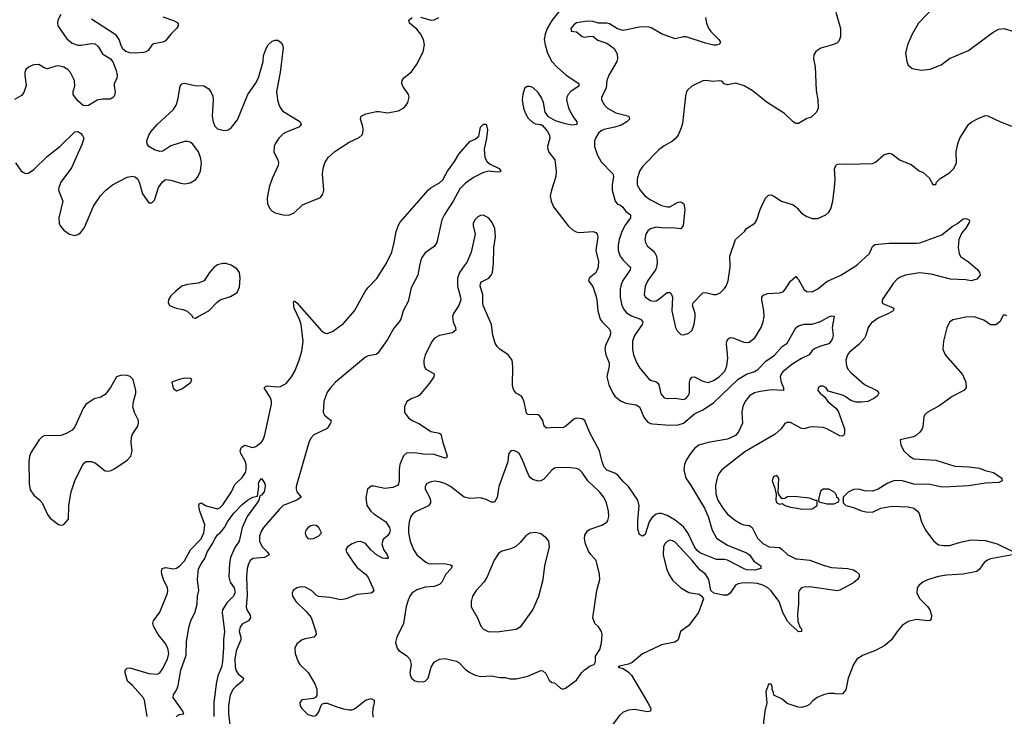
# Model space of a CAD drawing. Header units: inches. Extents: x 1550315 to 1685896, y 510706 to 640504.
# Tile 261 of 452: x 1604327 to 1611511, y 596712 to 601795. Entities that reach past the tile are written whole.
import ezdxf

# ---------------------------------------------------------------- set-up
doc = ezdxf.new("R2010")
doc.units = ezdxf.units.IN
doc.header["$MEASUREMENT"] = 0
for name, color, linetype in [('B6509', 7, 'Continuous'), ('B6519', 7, 'Continuous'), ('B6600', 7, 'Continuous'), ('B6610', 7, 'Continuous')]:
    doc.layers.add(name, color=color, linetype=linetype)

msp = doc.modelspace()

# ---------------------------------------------------------------- linework, layer by layer
at = {"layer": 'B6509', "color": 5}
for points, elevation in [([(1605255.8, 596710), (1605236.8, 596830), (1605227.7, 596850), (1605150, 596938.3), (1605114.5, 596970), (1605095.4, 597030), (1605096.9, 597050), (1605110, 597063.1), (1605130, 597065.2), (1605270, 597024.3), (1605330, 597020.2), (1605350, 597030.3), (1605367, 597053), (1605405.3, 597130), (1605414.2, 597170), (1605407, 597210), (1605387.1, 597247.1), (1605336.4, 597310), (1605303.5, 597370), (1605298.5, 597390), (1605303.1, 597410), (1605350, 597473), (1605405.6, 597610), (1605408.7, 597630), (1605405.8, 597650), (1605376.1, 597710), (1605363.7, 597750), (1605361.2, 597770), (1605367.1, 597790), (1605390, 597797.7), (1605450, 597789.3), (1605470, 597792.4), (1605495.8, 597810), (1605530, 597846), (1605574, 597926), (1605650, 598007.7), (1605671.3, 598050), (1605678.4, 598110), (1605640.2, 598210), (1605634, 598246), (1605637, 598263), (1605650, 598270.2), (1605687.3, 598247.3), (1605770, 598227.2), (1605790, 598235.5), (1605810, 598255.3), (1605871.2, 598350), (1605897, 598403), (1605950, 598454.5), (1605973.6, 598490), (1605979.5, 598510), (1605979.8, 598550), (1605972.8, 598572.8), (1605939.3, 598630), (1605935.6, 598650), (1605943.1, 598670), (1605950, 598679.5), (1605970, 598691.6), (1606016.3, 598676.3), (1606030, 598674.5), (1606050, 598680.1), (1606089.8, 598710), (1606102.4, 598730), (1606114.9, 598765.1), (1606164.9, 598990), (1606164.1, 599010), (1606155.5, 599035.5), (1606111.3, 599110), (1606120.5, 599119.5), (1606135.5, 599124.5), (1606203.9, 599116.1), (1606230, 599117.6), (1606270, 599141.5), (1606310, 599188.3), (1606334.2, 599230), (1606366.1, 599310), (1606384.8, 599375.2), (1606394.2, 599445.8), (1606379.9, 599570), (1606368.2, 599608.2), (1606329.3, 599690), (1606325.7, 599734.3), (1606330, 599743), (1606350, 599728.5), (1606530, 599524.2), (1606550, 599511), (1606570, 599506.3), (1606610, 599519), (1606690, 599578), (1606770, 599671.5), (1606847.9, 599812.1), (1606870, 599841.5), (1606932.7, 599907.3), (1606991.7, 600000)], 580), ([(1605759.8, 600000), (1605746, 599990), (1605710.6, 599950), (1605671.8, 599888.2), (1605630, 599871.5), (1605550, 599862.6), (1605510.7, 599850), (1605465.4, 599814.6), (1605430, 599779.5), (1605413.7, 599750), (1605410.4, 599730.4), (1605420.4, 599710), (1605467.3, 599690), (1605519.6, 599679.6), (1605548.1, 599668.1), (1605580, 599640), (1605590, 599622), (1605610, 599617.1), (1605630, 599628), (1605707, 599670), (1605766.6, 599733.4), (1605789.4, 599750), (1605864.2, 599775.8), (1605914.7, 599805.3), (1605930, 599842), (1605936, 599910), (1605929.7, 599950), (1605910, 599976.9), (1605876.5, 600000)], 620), ([(1607244.5, 600000), (1607231.3, 599930), (1607182.7, 599837.3), (1607161.8, 599738.2), (1607124.7, 599670), (1607106.7, 599610), (1607095.5, 599590), (1607057, 599543), (1607010, 599460.7), (1606939.1, 599360.9), (1606928.3, 599351.7), (1606870, 599343.2), (1606850, 599331.4), (1606631.4, 599150), (1606593.6, 599110), (1606570, 599077.2), (1606546.2, 599010), (1606540.6, 598930), (1606550, 598908.9), (1606600.4, 598870), (1606594.9, 598850), (1606569, 598811), (1606473.6, 598766.4), (1606450, 598740.5), (1606436, 598710), (1606344.8, 598390), (1606342.8, 598370), (1606347.8, 598350), (1606379.5, 598310), (1606348, 598290), (1606250, 598249.9), (1606219.4, 598220.6), (1606105.6, 598090), (1606090, 598066), (1606075.6, 598030), (1606076.8, 597990), (1606096.9, 597950), (1606135.3, 597910), (1606148.1, 597890), (1606112.2, 597870), (1606030, 597863.9), (1606009.6, 597850.4), (1605996.3, 597823.7), (1605987.3, 597790), (1605980.9, 597730), (1605986.7, 597593.3), (1605979.5, 597510), (1605983.3, 597490), (1606007.9, 597450), (1606011.8, 597430), (1605995.2, 597410), (1605952.1, 597387.9), (1605934.6, 597365.4), (1605928.9, 597330), (1605940.8, 597290), (1605941.1, 597270), (1605905.5, 597190), (1605895.7, 597130), (1605898.7, 597070), (1605905, 597045), (1605921.7, 597021.7), (1605959.2, 596990), (1605951.8, 596970), (1605906.6, 596933.4), (1605885.5, 596910), (1605863.5, 596870), (1605851.1, 596788.9), (1605850.6, 596730.6), (1605859.8, 596650)], 580), ([(1607570.9, 600000), (1607535.6, 599950), (1607520.2, 599910), (1607521.2, 599850), (1607542.8, 599770), (1607544.4, 599750), (1607531.7, 599710), (1607492, 599650), (1607484.6, 599630), (1607490.2, 599590), (1607506.5, 599550), (1607508, 599530), (1607485.5, 599510), (1607388.7, 599490), (1607354, 599470), (1607337.2, 599450), (1607285.8, 599350), (1607275.2, 599310), (1607275.2, 599290), (1607278, 599270), (1607288.1, 599248.1), (1607351, 599211), (1607347.5, 599190), (1607316.8, 599143.2), (1607243.6, 599056.4), (1607230, 599045.3), (1607187.7, 599030), (1607152.4, 599010), (1607133.4, 598970), (1607135.6, 598930), (1607163.1, 598890), (1607190, 598871.3), (1607245, 598845), (1607326.3, 598790), (1607390, 598777.1), (1607400.2, 598770), (1607414.4, 598710), (1607446.9, 598613.1), (1607442, 598598), (1607430, 598595.1), (1607350, 598621.6), (1607270, 598624.8), (1607210, 598635.6), (1607149, 598631), (1607126.4, 598613.6), (1607100.8, 598550), (1607095.8, 598510), (1607096.2, 598430), (1607091.8, 598408.2), (1607082.8, 598397.2), (1607050, 598381.7), (1606990, 598374.3), (1606910, 598392), (1606890, 598392), (1606864, 598370), (1606853, 598307), (1606858.7, 598250), (1606888.8, 598210), (1606910.3, 598190), (1606997.3, 598130), (1607025.6, 598090), (1607030.1, 598070), (1607024.9, 598050), (1607010, 598029.7), (1606977.8, 598002.2), (1606969.3, 597970.7), (1606981.8, 597930), (1607007.7, 597890), (1607015.3, 597870), (1607010, 597864.2), (1606997, 597863), (1606972.8, 597867.2), (1606930, 597889.9), (1606887.7, 597927.7), (1606850, 597973.5), (1606812.5, 597987.5), (1606790, 597985.3), (1606753, 597970), (1606718.8, 597950), (1606706.8, 597930), (1606710.4, 597910), (1606763.9, 597830), (1606790, 597799.1), (1606848.8, 597750), (1606866.3, 597730), (1606904.4, 597650), (1606910.4, 597630), (1606902, 597618), (1606890, 597609.7), (1606790, 597601.5), (1606710, 597568.4), (1606670, 597562.6), (1606590, 597578.7), (1606507.3, 597587.3), (1606490, 597597.2), (1606455.1, 597630), (1606410, 597654.5), (1606384, 597656), (1606350, 597649.5), (1606322.8, 597630), (1606314, 597610), (1606318, 597590), (1606341.6, 597550), (1606417.8, 597477.8), (1606453.9, 597433.9), (1606488.4, 597330), (1606489.2, 597310), (1606473.7, 597290), (1606410, 597278.5), (1606388.7, 597270), (1606350, 597240.5), (1606334, 597210), (1606337.6, 597170), (1606358.2, 597110), (1606371.4, 597090), (1606432.2, 597032.2), (1606479.8, 596950), (1606495.2, 596910), (1606494.7, 596865.3), (1606487.3, 596852.7), (1606470, 596842.9), (1606390, 596833.3), (1606382.8, 596830), (1606370.7, 596810), (1606374, 596790), (1606384.9, 596770), (1606430, 596726), (1606470, 596713.4), (1606490, 596719.1), (1606510, 596746), (1606526.6, 596793.4), (1606536.5, 596803.5), (1606550, 596807.3), (1606570, 596808), (1606640.4, 596780.4), (1606690, 596767.1), (1606730, 596759.7), (1606750, 596760.7), (1606770, 596767.5), (1606790, 596781.1), (1606850, 596830.2), (1606890, 596842.4), (1606912.7, 596830), (1606913.4, 596810), (1606902.3, 596770), (1606900.2, 596730), (1606905.3, 596705.3)], 620), ([(1610000, 599303.6), (1609960.9, 599279.1), (1609895.2, 599224.8), (1609882.3, 599210), (1609876.2, 599190), (1609883.5, 599150), (1609899.6, 599110), (1609898.8, 599090), (1609815, 599095), (1609730, 599082.6), (1609688.3, 599071.7), (1609650.7, 599049.3), (1609623.9, 599016.1), (1609603.9, 598976.1), (1609596.1, 598930), (1609600.2, 598850), (1609572, 598788), (1609550, 598759.9), (1609490, 598735.3), (1609350.1, 598709.9), (1609282, 598690), (1609250, 598665.1), (1609220.7, 598630), (1609190, 598580.5), (1609178.5, 598550), (1609172.9, 598510), (1609186.5, 598450), (1609222, 598402), (1609324.2, 598230), (1609349.2, 598170.8), (1609378.9, 598070), (1609410, 598012), (1609490, 597961.2), (1609630, 597905.2), (1609651, 597890), (1609683.4, 597843.4), (1609734.9, 597810), (1609735.5, 597790), (1609690, 597779.3), (1609630, 597782.2), (1609607.6, 597790), (1609491.4, 597851.4), (1609470, 597856.7), (1609410, 597856.3), (1609290, 597904.5), (1609270, 597921.5), (1609249.6, 597949.6), (1609201.4, 598050), (1609170, 598093.6), (1609110, 598142.5), (1609050, 598176.4), (1609010, 598191.6), (1608990, 598192.4), (1608970, 598186.1), (1608938.8, 598161.2), (1608919.5, 598130), (1608890, 598038), (1608870, 598026), (1608850, 598039.3), (1608837.4, 598077.4), (1608837.4, 598137.4), (1608847.3, 598247.3), (1608836.1, 598290), (1608770, 598389.7), (1608730, 598426.6), (1608690, 598472.5), (1608670, 598485.7), (1608610, 598507.9), (1608590.8, 598530), (1608575.9, 598570), (1608556.5, 598650), (1608484.3, 598784.3), (1608450, 598870.9), (1608430, 598883.1), (1608390, 598887.4), (1608370, 598880.4), (1608312, 598828), (1608290, 598817.3), (1608230, 598818.9), (1608170, 598814.5), (1608152.3, 598830), (1608144.5, 598870), (1608123, 598903), (1608110, 598911.3), (1608035.4, 598915.4), (1608024, 598924), (1608006.8, 599006.8), (1607994.9, 599034.9), (1607987.2, 599047.2), (1607949.8, 599069.8), (1607931, 599091), (1607923.3, 599123.3), (1607925.5, 599265.5), (1607919.2, 599310), (1607891.1, 599350), (1607830, 599392.1), (1607810.5, 599410.5), (1607795.3, 599435.3), (1607778.7, 599490), (1607768.2, 599570), (1607708.4, 599710), (1607704.8, 599730), (1607706.2, 599790), (1607687.6, 599850), (1607688.6, 599870), (1607697, 599883), (1607750, 599909.3), (1607767.4, 599930), (1607775.3, 599950), (1607781.7, 600000)], 620), ([(1608548, 600000), (1608547.3, 599990), (1608530, 599947.6), (1608482.8, 599910), (1608476, 599890), (1608508.8, 599848.8), (1608530, 599782.8), (1608538, 599750), (1608545.8, 599670), (1608563.1, 599610), (1608575.8, 599590), (1608630, 599536.3), (1608638, 599518), (1608634.6, 599490), (1608601.7, 599418.3), (1608597.2, 599390), (1608603.6, 599350), (1608626.7, 599290), (1608628, 599270), (1608610.2, 599190), (1608625.8, 599130), (1608653.6, 599070), (1608670, 599048), (1608710, 599014.2), (1608750, 598996.9), (1608825.9, 598985.9), (1608848.5, 598970), (1608883.6, 598890), (1608910, 598859.5), (1608930, 598848.7), (1608946.1, 598846.1), (1609070, 598835.9), (1609130, 598839.8), (1609170, 598850.1), (1609250, 598918.3), (1609310.9, 598949.1), (1609390, 598999.3), (1609570, 599171.8), (1609630, 599208.3), (1609690, 599228.3), (1609715.2, 599244.8), (1609770, 599303.5), (1609833.7, 599346.3), (1609890, 599410.4), (1609926.2, 599433.8), (1609990, 599547.3), (1610000, 599554.7)], 620), ([(1608771.6, 600000), (1608782.3, 599990), (1608780.2, 599970), (1608728.2, 599891.8), (1608716.5, 599863.5), (1608707.7, 599830), (1608707, 599770), (1608720.6, 599710), (1608737.2, 599677.2), (1608754.9, 599654.9), (1608790, 599633.9), (1608855.5, 599610), (1608874, 599590), (1608869.2, 599570), (1608812.8, 599490), (1608798.4, 599450), (1608797.5, 599390), (1608806.2, 599350), (1608830, 599288.5), (1608851.5, 599251.5), (1608915.8, 599175.8), (1608930, 599164.4), (1608970, 599153.4), (1608983.4, 599143.4), (1608990.8, 599130.8), (1609005.2, 599065.2), (1609030, 599036.9), (1609050, 599030.2), (1609110, 599034.3), (1609170, 599024), (1609186, 599030), (1609204, 599050), (1609212.9, 599070), (1609214.2, 599150), (1609217.7, 599170), (1609230, 599186.7), (1609250, 599188.9), (1609310, 599157.5), (1609350, 599148.6), (1609390, 599163.2), (1609430, 599188.3), (1609470.9, 599230), (1609486.6, 599270), (1609494.6, 599325.4), (1609483.1, 599430), (1609485.7, 599450), (1609494.9, 599465.1), (1609510, 599474.9), (1609530, 599474.6), (1609610, 599441.7), (1609630, 599438.9), (1609650, 599443.1), (1609690, 599472.4), (1609736.4, 599550), (1609752.1, 599590), (1609757.7, 599630), (1609757.3, 599670), (1609741, 599750), (1609742.6, 599770), (1609754.6, 599785.4), (1609784.1, 599795.9), (1609870, 599802.3), (1609897.2, 599810), (1609915.1, 599830), (1609950, 599886.8), (1609990, 599921), (1610000, 599909.9)], 640), ([(1608974.7, 600000), (1608973.6, 599990), (1608965.5, 599970), (1608910, 599891.3), (1608890.2, 599850), (1608883.6, 599790), (1608891.5, 599771.5), (1608901.8, 599761.8), (1608930, 599745.2), (1608950, 599740.9), (1608970, 599744), (1608990, 599755.6), (1609050, 599804.4), (1609070, 599803.8), (1609082.4, 599790), (1609090.3, 599770), (1609085.8, 599670), (1609111, 599550), (1609124.5, 599524.5), (1609150, 599498.8), (1609170, 599494.8), (1609210, 599506.8), (1609233.2, 599530), (1609246.8, 599573.2), (1609255.6, 599624.4), (1609254, 599650), (1609235.8, 599710), (1609239.7, 599730), (1609310, 599803), (1609330, 599804.4), (1609390, 599788.8), (1609410, 599790.4), (1609437, 599803), (1609470, 599833), (1609481.3, 599850), (1609494.8, 599890), (1609509.8, 599990), (1609509.6, 600000)], 660), ([(1610000, 598828.7), (1609950, 598856.3), (1609923.9, 598856.1), (1609910, 598849.3), (1609882.4, 598810), (1609839.5, 598770), (1609617.5, 598642.5), (1609450.3, 598510), (1609431.9, 598488.1), (1609418.9, 598461.1), (1609403.8, 598396.2), (1609404.8, 598335.2), (1609421.7, 598290), (1609456, 598230), (1609490, 598188.3), (1609550, 598140.2), (1609590, 598117.8), (1609610, 598110.2), (1609650, 598104.4), (1609670, 598090.3), (1609710, 598012.2), (1609750, 597972.7), (1609794.8, 597950), (1609870, 597944.2), (1609890, 597930.3), (1609930.3, 597890), (1609990, 597861.8), (1610000, 597860.9)], 640), ([(1605468.6, 596711.4), (1605490, 596724.9), (1605524, 596730), (1605516.9, 596750), (1605446.6, 596850), (1605447.8, 596870), (1605472.2, 596907.8), (1605484, 596936), (1605501.6, 597050), (1605541.4, 597158.6), (1605544, 597256), (1605560.8, 597359.2), (1605576.2, 597410), (1605606.2, 597473.8), (1605621.1, 597530), (1605624, 597590), (1605634.2, 597630), (1605623.5, 597710), (1605630.9, 597789.1), (1605650, 597826), (1605676.8, 597863.2), (1605695.4, 597910), (1605738.6, 597981.4), (1605750, 598008.2), (1605770, 598037.1), (1605788.3, 598051.7), (1605820.7, 598090), (1605843.6, 598130), (1605890, 598194), (1605950, 598257.3), (1605990, 598290.4), (1606028.2, 598311.8), (1606062, 598318), (1606071.7, 598388.3), (1606070, 598412), (1606073.8, 598426.2), (1606090, 598446.8), (1606116.4, 598410), (1606118.7, 598390), (1606110, 598349.3), (1606090, 598326.6), (1606078.8, 598321.2), (1606070.4, 598290), (1606058.7, 598270), (1605986, 598170), (1605950.3, 598089.7), (1605927.7, 597990), (1605896.9, 597943.1), (1605863.7, 597870), (1605857, 597830), (1605851.8, 597730), (1605862, 597690), (1605891.6, 597650), (1605897, 597630), (1605895.5, 597610), (1605887.6, 597590), (1605838.8, 597541.2), (1605806, 597490), (1605803.6, 597470), (1605822.3, 597330), (1605814, 597270), (1605814.6, 597214.6), (1605806.6, 597110), (1605799, 597070), (1605773.3, 597006.7), (1605760.2, 596950), (1605744.1, 596810), (1605743, 596710)], 560), ([(1610000, 598313), (1609970, 598316), (1609930, 598314), (1609910, 598302), (1609890, 598298), (1609866, 598330), (1609862, 598342), (1609865.2, 598450), (1609850, 598469), (1609830, 598461.2), (1609820.7, 598450), (1609817.3, 598430), (1609836.9, 598376.9), (1609846, 598330), (1609844, 598290), (1609852, 598270), (1609870, 598261), (1609890, 598264.7), (1609912, 598250), (1609950, 598237.3), (1610000, 598229.8)], 660), ([(1610000, 597337.7), (1609950, 597381.2), (1609930, 597406.6), (1609894, 597470), (1609867.7, 597550), (1609807.1, 597630), (1609784.2, 597650), (1609750, 597669.1), (1609710, 597680.5), (1609653.9, 597686.1), (1609595.1, 597684.9), (1609570, 597679.8), (1609550.2, 597669.8), (1609511.5, 597610), (1609490, 597596.8), (1609456.2, 597596.2), (1609391.8, 597611.8), (1609369.4, 597629.4), (1609354.3, 597710), (1609330, 597749.6), (1609290, 597781.3), (1609233.8, 597850), (1609110, 597982), (1609090, 597993.5), (1609070, 597996.4), (1609050, 597987.8), (1609033.7, 597970), (1609024.7, 597950), (1609021.3, 597890), (1609047.2, 597790), (1609063.6, 597750), (1609090, 597704.9), (1609150, 597650.3), (1609210, 597615.5), (1609283.5, 597603.5), (1609304.7, 597590), (1609316, 597570), (1609279.3, 597470), (1609210, 597376), (1609148.4, 597331.6), (1609130.8, 597270), (1609119.8, 597260.2), (1609107.3, 597252.7), (1609010, 597233.6), (1608990, 597225.1), (1608871.7, 597168.3), (1608796.2, 597103.8), (1608770, 597092), (1608702, 597078), (1608694, 597070), (1608730, 597061), (1608770, 597034), (1608791.8, 597011.8), (1608910.4, 596810), (1608930.6, 596770), (1608930.5, 596749.5), (1608910, 596744.5), (1608810, 596761.6), (1608770, 596757), (1608730, 596743.7), (1608702, 596718), (1608650, 596647.3)], 640), ([(1610000, 596782.4), (1609925.6, 596805.6), (1609890, 596838), (1609830, 596866), (1609827.3, 596887.3), (1609818, 596910), (1609818, 596930), (1609810, 596946), (1609790, 596946), (1609772, 596890), (1609778, 596810), (1609762.8, 596750), (1609754.8, 596670), (1609756.9, 596643.1), (1609752.7, 596632.7), (1609758, 596618), (1609790, 596602), (1609810, 596578), (1609826.8, 596566.8), (1609851.3, 596530), (1609870, 596511.3), (1609950, 596476), (1609990, 596478.8), (1610000, 596483.8)], 660)]:
    msp.add_lwpolyline(points, dxfattribs=dict(at, elevation=elevation))
for points, elevation in [([(1605070, 599201.8), (1605033, 599190), (1604989, 599111), (1604950, 599060.9), (1604919.9, 599040.1), (1604870, 599029.4), (1604810, 598986.6), (1604790, 598958), (1604730, 598825.1), (1604710, 598799.6), (1604670, 598777.4), (1604630, 598762), (1604590, 598758), (1604510, 598760.7), (1604490, 598751.8), (1604468, 598730), (1604410, 598639.3), (1604399, 598610), (1604393.8, 598570), (1604395.2, 598410), (1604404.3, 598364.3), (1604430, 598325.5), (1604471.7, 598291.7), (1604490.3, 598270.3), (1604530, 598184.7), (1604550, 598158), (1604610, 598111.3), (1604630, 598106), (1604650, 598111), (1604682, 598150), (1604685.1, 598250), (1604703.5, 598350), (1604729.7, 598430.3), (1604790, 598555.5), (1604810, 598570.3), (1604851.5, 598571.5), (1604878.9, 598558.9), (1604950, 598503), (1604970, 598500.5), (1604993.8, 598506.2), (1605020.1, 598519.9), (1605110, 598581.6), (1605138.4, 598610), (1605147.8, 598650), (1605141.3, 598710), (1605142.4, 598750), (1605149.7, 598770.3), (1605187.8, 598830), (1605194, 598850), (1605192.6, 598870), (1605164.7, 598930), (1605152.8, 598970), (1605156.3, 599010), (1605173.6, 599070), (1605173.6, 599090), (1605155.8, 599170), (1605131.8, 599191.8), (1605110, 599198.5)], 620), ([(1605530, 599178.4), (1605491.3, 599170), (1605438, 599150), (1605447.1, 599107.1), (1605470, 599086), (1605510, 599101), (1605562, 599138), (1605575.3, 599150), (1605582, 599170), (1605570, 599176)], 620), ([(1607930, 598652.7), (1607910, 598648.7), (1607894.4, 598625.6), (1607888.2, 598570), (1607822, 598390), (1607811.2, 598308.8), (1607790, 598274.5), (1607770, 598275.1), (1607730, 598294.8), (1607690, 598305.7), (1607610, 598302.3), (1607570, 598311.1), (1607469, 598389), (1607429.4, 598410), (1607390, 598423.1), (1607350, 598427.1), (1607330, 598424), (1607298, 598410), (1607285.3, 598390), (1607285.7, 598370), (1607318, 598310), (1607324.9, 598290), (1607324.9, 598270), (1607310, 598247.4), (1607215.6, 598204.4), (1607193.5, 598186.5), (1607181.5, 598170), (1607167.8, 598132.2), (1607162.7, 598090), (1607163.5, 598050), (1607174.7, 597990), (1607199.6, 597930), (1607224.6, 597890), (1607290, 597836.9), (1607310, 597827), (1607330, 597824.2), (1607427.2, 597827.2), (1607470, 597818.4), (1607482, 597810), (1607475.3, 597790), (1607436, 597750), (1607407.7, 597690), (1607390, 597673.3), (1607350, 597658.4), (1607286.2, 597653.8), (1607224.2, 597635.8), (1607188.4, 597610), (1607172.3, 597587.7), (1607160, 597560), (1607146.8, 597513.2), (1607127.9, 597390), (1607077.6, 597290), (1607067.7, 597250), (1607080.7, 597210), (1607093.7, 597193.7), (1607150, 597156.4), (1607172.2, 597130), (1607184.2, 597090), (1607173.7, 597030), (1607175.1, 597015.1), (1607186.4, 596990), (1607210, 596972.4), (1607230, 596965.3), (1607270, 596963.7), (1607285.2, 596970), (1607308.2, 596991.8), (1607328.3, 597071.7), (1607350, 597107.7), (1607390, 597128.5), (1607430, 597134.6), (1607514.2, 597114.2), (1607530, 597104.4), (1607576.7, 597056.7), (1607610, 597032.7), (1607650, 597012.2), (1607690, 597003.1), (1607770, 597006.7), (1607830, 596995.5), (1607870, 596995.5), (1607906.4, 596986.4), (1607950, 596986.4), (1608034, 597006), (1608130, 597047.3), (1608144.5, 597044.5), (1608164.7, 597024.7), (1608190, 596977.3), (1608210, 596958.8), (1608230, 596956), (1608270, 596921), (1608290, 596910.8), (1608310, 596917.3), (1608390, 596977.3), (1608426.6, 597030), (1608446, 597050), (1608490, 597080.7), (1608518, 597090), (1608528, 597110), (1608528, 597150), (1608560.2, 597199.8), (1608572.9, 597247.1), (1608576, 597310), (1608572.7, 597330), (1608550, 597364), (1608524, 597390), (1608509.2, 597430), (1608538.4, 597630), (1608558.7, 597710), (1608557.6, 597750), (1608532.3, 597850), (1608493.1, 597893.1), (1608477.4, 597917.4), (1608455.1, 597970), (1608447.6, 598010), (1608450, 598034), (1608470, 598066), (1608490, 598077), (1608574.3, 598105.7), (1608610, 598128.2), (1608618.5, 598141.5), (1608624.7, 598170), (1608622, 598210), (1608607.4, 598270), (1608588.5, 598310), (1608556.4, 598350), (1608472.1, 598430), (1608430, 598491.8), (1608410, 598511.8), (1608390, 598520.5), (1608346.2, 598526.2), (1608250, 598526.6), (1608230, 598522.7), (1608210, 598507.3), (1608150, 598443), (1608130, 598429.7), (1608108.5, 598428.5), (1608070, 598438.9), (1608052.6, 598452.6), (1608040.4, 598470), (1607990, 598593.2), (1607970, 598629.2), (1607950, 598645.2)], 640), ([(1606470, 598107.3), (1606450, 598101.3), (1606430.6, 598090), (1606414.9, 598070), (1606408.7, 598050), (1606413.4, 598030), (1606430, 598010.7), (1606450, 598006), (1606470, 598010.6), (1606508.7, 598030), (1606528.7, 598050), (1606509.2, 598090), (1606490, 598103.7)], 620), ([(1608090, 598054), (1608050, 598049.5), (1608019.1, 598030), (1607978.9, 597981.1), (1607947.8, 597952.2), (1607910, 597933.3), (1607843.7, 597916.3), (1607819.5, 597900.5), (1607788.9, 597851.1), (1607734.5, 597725.5), (1607712.2, 597690), (1607657.1, 597630), (1607630.4, 597590), (1607620.4, 597550), (1607620.5, 597510), (1607667.7, 597430), (1607691, 597370), (1607710, 597347.7), (1607744.7, 597330), (1607810, 597328), (1607950, 597348.5), (1607986.6, 597370), (1608069.6, 597490), (1608114.7, 597590), (1608145.6, 597710), (1608158.9, 597810), (1608193.3, 597950), (1608186.6, 597990), (1608171.2, 598011.2), (1608130, 598043.7)], 660)]:
    msp.add_lwpolyline(points, close=True, dxfattribs=dict(at, elevation=elevation))
at = {"layer": 'B6519', "color": 5}
for points, elevation in [([(1611282.7, 600000), (1611317.3, 599970), (1611330.8, 599950), (1611334.8, 599930), (1611310, 599901.2), (1611270, 599889.6), (1611230, 599897.6), (1611117.7, 599902.3), (1610977.9, 599937.9), (1610893, 599947), (1610790, 599930.5), (1610750, 599915.2), (1610730, 599901.5), (1610699.7, 599870), (1610619.5, 599750), (1610619.3, 599730), (1610624.7, 599724.7), (1610704, 599690), (1610700.7, 599670), (1610666, 599650), (1610590, 599616.8), (1610538.6, 599581.4), (1610516.9, 599550), (1610501.6, 599490), (1610490.2, 599470), (1610450, 599426), (1610381.3, 599370), (1610366.4, 599350), (1610353.8, 599310), (1610359.3, 599270), (1610370, 599245.7), (1610390, 599219.6), (1610490, 599133.1), (1610581, 599090), (1610596, 599070), (1610586, 599050), (1610558.8, 599030), (1610516, 599010), (1610470, 599003.5), (1610430, 599003.5), (1610390, 599016.9), (1610350, 599046.6), (1610330, 599056), (1610225.6, 599085.6), (1610210, 599108), (1610190, 599122), (1610170, 599122), (1610152, 599110), (1610151.3, 599090), (1610166.8, 599070), (1610200.7, 599040.7), (1610224, 599010), (1610281.4, 598961.4), (1610297.8, 598937.8), (1610345, 598810), (1610345.5, 598774.5), (1610337.8, 598762.2), (1610330, 598756.9), (1610310, 598757.8), (1610215.4, 598810), (1610190, 598819.1), (1610110, 598824.4), (1610090, 598822.4), (1610050, 598808.5), (1610030, 598812.1), (1610000, 598828.7)], 640), ([(1610000, 599909.9), (1610010, 599898.8), (1610050, 599824.9), (1610070, 599810.4), (1610110, 599808.4), (1610150, 599830.4), (1610215.7, 599884.3), (1610318, 599930), (1610426.7, 600000)], 640), ([(1610000, 599554.7), (1610010, 599562), (1610050, 599572.6), (1610110, 599573), (1610170, 599592.7), (1610230, 599626), (1610253.4, 599633.4), (1610270, 599631), (1610256, 599550), (1610262, 599490), (1610257.6, 599470), (1610250, 599453.2), (1610230, 599429.7), (1610170, 599413.6), (1610130, 599396.2), (1610110, 599380.9), (1610086, 599350), (1610030, 599322.4), (1610000, 599303.6)], 620), ([(1611530, 599634.5), (1611510, 599641.2), (1611503.4, 599636.6), (1611479.1, 599590), (1611450, 599567.6), (1611410, 599569.6), (1611361.6, 599601.6), (1611290, 599627.3), (1611230, 599624.5), (1611134.8, 599605.2), (1611110, 599588.7), (1611092.4, 599547.6), (1611068.3, 599448.3), (1611062.4, 599390), (1611080.5, 599350), (1611206.1, 599206.1), (1611230.3, 599150), (1611232.4, 599110), (1611216.3, 599090), (1611130, 599045.1), (1611039.4, 598980.6), (1610948, 598930), (1610928.2, 598910), (1610922.9, 598897.1), (1610915.3, 598824.7), (1610910.3, 598809.7), (1610893.5, 598786.5), (1610870, 598763.7), (1610848.7, 598751.3), (1610751.3, 598728.7), (1610755.5, 598690), (1610778.4, 598650), (1610818, 598610), (1610850, 598590.4), (1611010, 598581.1), (1611150, 598536.9), (1611252.7, 598532.7), (1611330, 598522), (1611370, 598504.9), (1611431.3, 598490), (1611492, 598450), (1611494, 598430), (1611470, 598419), (1611374.5, 598414.5), (1611250, 598394.5), (1611070, 598385.1), (1611046.2, 598386.2), (1610970, 598404.2), (1610850, 598406), (1610769, 598430), (1610710, 598431.9), (1610656.3, 598410), (1610590, 598369.4), (1610550, 598356), (1610490, 598357.2), (1610450, 598369), (1610410, 598368), (1610371.6, 598348.4), (1610334, 598310), (1610334, 598270), (1610354, 598250), (1610410, 598236), (1610470, 598211.3), (1610503.5, 598203.5), (1610550, 598202.8), (1610610, 598230.7), (1610690, 598245.5), (1610810, 598240.7), (1610850, 598230.8), (1610878, 598210), (1610890, 598192), (1610905.5, 598130), (1610936.4, 598070), (1610996.3, 597990), (1611030, 597964.4), (1611070, 597957.6), (1611110, 597959.5), (1611190, 597983.8), (1611270, 597999.3), (1611370, 597994.4), (1611458, 597970), (1611582, 597910)], 660), ([(1610000, 598229.8), (1610035.5, 598224.5), (1610110, 598226.8), (1610146, 598250), (1610146, 598286), (1610134, 598286), (1610090, 598304), (1610000, 598313)], 660), ([(1611570.5, 597889.5), (1611410, 597860.5), (1611387.3, 597852.7), (1611364.6, 597835.4), (1611330, 597786), (1611310, 597769.5), (1611210.3, 597749.7), (1611090, 597742.7), (1611030, 597733.5), (1610950, 597707.1), (1610915.3, 597690), (1610890.3, 597670), (1610876, 597650), (1610873.4, 597610), (1610893.7, 597570), (1610954, 597510), (1610967, 597490), (1610980.4, 597450), (1610977.6, 597422.4), (1610967.9, 597412.1), (1610950.4, 597409.6), (1610870, 597419.6), (1610810, 597403.7), (1610765.1, 597374.9), (1610728.6, 597331.4), (1610687.3, 597270), (1610639.1, 597230), (1610570, 597191.6), (1610482, 597158), (1610434.8, 597130), (1610410.7, 597090), (1610370.5, 596990), (1610355.5, 596904.5), (1610330, 596877.2), (1610290, 596873.2), (1610270, 596879), (1610230, 596879), (1610190.7, 596869.3), (1610144.7, 596850), (1610113.7, 596826.3), (1610090, 596799), (1610072, 596790), (1610030, 596777.2), (1610010, 596779.3), (1610000, 596782.4)], 660), ([(1610000, 597860.9), (1610092.5, 597852.5), (1610190, 597815), (1610250, 597798.8), (1610370, 597790.3), (1610410, 597781.3), (1610431, 597770), (1610451, 597750), (1610450.7, 597730), (1610440.7, 597710), (1610410, 597685.6), (1610310, 597633.3), (1610291.4, 597628.6), (1610090, 597657), (1610050, 597655.5), (1610030, 597649.6), (1610014.9, 597630), (1610010.2, 597610), (1610009.1, 597530), (1610000.9, 597460.9), (1610005.2, 597405.2), (1610021.4, 597361.4), (1610030.7, 597350), (1610031, 597330), (1610010, 597329), (1610000, 597337.7)], 640)]:
    msp.add_lwpolyline(points, dxfattribs=dict(at, elevation=elevation))
at = {"layer": 'B6519', "color": 5, "elevation": 660}
msp.add_lwpolyline([(1610230, 598369), (1610190, 598368.7), (1610170, 598355.3), (1610154, 598294), (1610158, 598278), (1610216.4, 598263.6), (1610270, 598262), (1610302, 598278), (1610306, 598290), (1610302, 598302), (1610288, 598308), (1610287.3, 598327.3), (1610268, 598350)], close=True, dxfattribs=at)
at = {"layer": 'B6600', "color": 5}
for points, elevation in [([(1608317.4, 601922.6), (1608210, 601789.8), (1608176.4, 601730), (1608160.1, 601690), (1608154.5, 601650), (1608160.1, 601610), (1608178.9, 601550), (1608209.4, 601490), (1608250, 601446.9), (1608314.9, 601390), (1608407.2, 601330), (1608405.7, 601310), (1608350, 601273.2), (1608329.2, 601250), (1608318.2, 601230), (1608315.4, 601210), (1608331.7, 601150), (1608365, 601085), (1608392.2, 601050), (1608393, 601030), (1608355.5, 601024.5), (1608310, 601034.2), (1608235.7, 601055.7), (1608185.3, 601085.3), (1608160.9, 601120.9), (1608147.4, 601190), (1608131.8, 601230), (1608110, 601263.5), (1608070, 601299.1), (1608050, 601308), (1608030, 601307.6), (1608010, 601292.3), (1607996.9, 601250), (1607993.6, 601210), (1608002.4, 601150), (1608017.7, 601110), (1608036.7, 601076.7), (1608070, 601043.7), (1608090, 601035.8), (1608130, 601030.8), (1608142.5, 601022.5), (1608179, 600979), (1608192.7, 600952.8), (1608194.3, 600930), (1608178.5, 600870), (1608179.6, 600850), (1608187.2, 600827.2), (1608231.1, 600771.1), (1608242.2, 600690), (1608238.7, 600650), (1608205.8, 600550), (1608197.2, 600510), (1608203.6, 600470), (1608221.7, 600430), (1608328.5, 600290), (1608361, 600261), (1608387.2, 600247.2), (1608410, 600242.9), (1608510, 600249), (1608530, 600243.1), (1608541.1, 600230), (1608544, 600210), (1608530.2, 600110), (1608550.2, 600030), (1608548, 600000)], 620), ([(1604627.4, 601832.6), (1604604.4, 601790), (1604601.6, 601770), (1604604.9, 601750), (1604670, 601653.7), (1604710, 601624.4), (1604750, 601607.9), (1604772.3, 601607.7), (1604850, 601621.6), (1604878, 601618), (1604899.9, 601599.9), (1604930, 601544.9), (1604988.3, 601508.3), (1605006.2, 601486.2), (1605030, 601424.7), (1605038.4, 601390), (1605035.3, 601364.7), (1605016.3, 601330), (1605015.5, 601310), (1605023.8, 601270), (1605020.5, 601250), (1605010.5, 601230), (1604986.4, 601213.6), (1604930, 601215.1), (1604891.9, 601208.1), (1604830, 601169.6), (1604810, 601165.6), (1604790, 601169.6), (1604750, 601202), (1604717.6, 601250), (1604716.2, 601270), (1604729.5, 601310), (1604727.3, 601350), (1604697.4, 601410), (1604678.9, 601430), (1604650, 601447.7), (1604610, 601456.8), (1604590, 601455.3), (1604530, 601437.2), (1604510, 601441.3), (1604466.6, 601466.6), (1604430, 601465.4), (1604410, 601458.3), (1604390, 601447.6), (1604372.4, 601430), (1604364.9, 601410), (1604363.1, 601390), (1604374, 601314), (1604356.6, 601263.4), (1604339.7, 601240.3), (1604290, 601212.5)], 620), ([(1604295.2, 600750), (1604335.1, 600695.1), (1604350, 600681.1), (1604370, 600672.9), (1604390, 600675.3), (1604430, 600701.5), (1604530, 600799.1), (1604619.6, 600870), (1604730, 600976.3), (1604750, 600979.1), (1604770, 600967.7), (1604785.5, 600950), (1604794, 600930), (1604783.7, 600890), (1604705, 600715), (1604626.3, 600610), (1604611.8, 600570), (1604610.4, 600550.4), (1604642.4, 600470), (1604612.4, 600350), (1604614.4, 600310), (1604622.4, 600290), (1604650, 600258.4), (1604690, 600228.9), (1604730, 600220.3), (1604750, 600226.7), (1604770, 600239.3), (1604800.6, 600279.4), (1604865.7, 600434.3), (1604916.9, 600510), (1604955.6, 600550), (1605004.5, 600590), (1605110, 600645.5), (1605150, 600653.4), (1605170, 600647.7), (1605187.7, 600630), (1605202, 600602), (1605223.4, 600523.4), (1605270, 600458), (1605290, 600458.8), (1605310, 600478), (1605340.5, 600570), (1605367.6, 600612.4), (1605390, 600628.5), (1605430, 600624.9), (1605501.8, 600601.8), (1605530, 600597.6), (1605570, 600603.2), (1605611, 600629), (1605630, 600652), (1605646.5, 600690), (1605653.9, 600750), (1605646.6, 600790), (1605630.6, 600830), (1605590, 600887.4), (1605570, 600901.4), (1605550, 600906.8), (1605530, 600905.8), (1605430, 600874.7), (1605370, 600835.1), (1605350, 600832.7), (1605310, 600845.2), (1605269.3, 600870), (1605256, 600890), (1605255.1, 600910), (1605270, 600951), (1605284.4, 600975.6), (1605330, 601030.8), (1605450, 601138.8), (1605468.2, 601171.8), (1605480.5, 601210), (1605498, 601310), (1605510, 601326.8), (1605529.5, 601330.5), (1605604.5, 601315.5), (1605670, 601313), (1605706, 601290), (1605724.5, 601264.5), (1605735.5, 601235.5), (1605738, 601210), (1605730.3, 601090), (1605738, 601050), (1605750, 601018.8), (1605770, 600999.3), (1605810, 600988.5), (1605830, 600986.7), (1605848.2, 600991.8), (1605870, 601006.4), (1605915.1, 601064.9), (1605991.8, 601250), (1606047.3, 601330), (1606069.6, 601370), (1606102, 601490), (1606106.8, 601533.2), (1606126.6, 601590), (1606139.3, 601610), (1606170, 601638.8), (1606190, 601646), (1606210, 601646), (1606230, 601631), (1606244.9, 601610), (1606250.3, 601590), (1606226.7, 601410), (1606200.2, 601270), (1606207.1, 601210), (1606216.5, 601176.5), (1606229.1, 601149.1), (1606247.7, 601127.7), (1606371.7, 601051.7), (1606380.7, 601030), (1606362.8, 601010), (1606270, 600974.5), (1606250, 600961.5), (1606216.5, 600930), (1606191.3, 600890), (1606183.2, 600870), (1606181.3, 600830), (1606210.2, 600770), (1606214, 600750), (1606211.6, 600730), (1606170, 600637), (1606148.2, 600571.8), (1606131.3, 600491.3), (1606134.3, 600454.3), (1606150, 600419.3), (1606170, 600398.4), (1606190, 600386.4), (1606249.5, 600370.5), (1606291.6, 600368.4), (1606330, 600384.9), (1606390, 600443), (1606521.5, 600498.5), (1606538.9, 600521.1), (1606546.6, 600550), (1606536.9, 600670), (1606541.1, 600710), (1606553, 600750), (1606578.4, 600790), (1606626.9, 600833.1), (1606730, 600900.4), (1606804.8, 600935.2), (1606825.1, 600954.9), (1606831.5, 600968.5), (1606833, 600990), (1606830, 601015.3), (1606813.6, 601070), (1606818, 601090), (1606852.1, 601107.9), (1606930, 601124.9), (1606950, 601125.8), (1607010, 601115.9), (1607090, 601129.1), (1607128.8, 601151.2), (1607147.6, 601170), (1607159.6, 601190), (1607167.8, 601230), (1607163, 601250), (1607123.1, 601310), (1607115.3, 601330), (1607117.6, 601350), (1607130, 601370.2), (1607185.3, 601414.7), (1607225.4, 601470), (1607270, 601560.7), (1607281.5, 601610), (1607273.1, 601650), (1607251.7, 601691.7), (1607225.3, 601725.3), (1607171.6, 601770), (1607165.6, 601790), (1607189.5, 601810)], 620), ([(1605370, 601815.6), (1605448.6, 601788.6), (1605474.8, 601774.8), (1605482, 601770), (1605482.8, 601750), (1605470.7, 601730), (1605430.3, 601690), (1605390, 601639.5), (1605370, 601629.6), (1605302.4, 601617.6), (1605290, 601609.2), (1605264, 601570), (1605250, 601559.5), (1605230, 601554), (1605170, 601549.6), (1605130, 601551.6), (1605101.3, 601561.3), (1605079.6, 601579.6), (1605066, 601606), (1605053.3, 601650), (1605030, 601681.6), (1604850, 601797.4)], 620), ([(1607250, 601812.8), (1607330, 601791.6), (1607350, 601792.9), (1607385.1, 601810)], 620), ([(1609330.1, 601810), (1609338.6, 601770), (1609352.7, 601732.7), (1609368.5, 601708.5), (1609428.2, 601650), (1609439.1, 601630), (1609430, 601614), (1609411.5, 601608.5), (1609390, 601609.8), (1609330, 601623.7), (1609190, 601668.9), (1609170, 601668.9), (1609110, 601654.3), (1609010, 601691.1), (1608934.6, 601734.5), (1608910, 601742), (1608850, 601739.2), (1608730, 601716.9), (1608687.8, 601727.8), (1608630, 601763.7), (1608610, 601769.4), (1608550, 601769.2), (1608510, 601780.9), (1608470, 601784.5), (1608390, 601771.5), (1608370, 601758), (1608348.2, 601730), (1608351.1, 601711.1), (1608390, 601706), (1608430.9, 601670.9), (1608450, 601667.7), (1608490, 601674.8), (1608510, 601671), (1608545.8, 601645.8), (1608610, 601623.8), (1608665.2, 601585.2), (1608685.8, 601545.8), (1608688.3, 601510), (1608683.5, 601490), (1608624.4, 601390), (1608611.9, 601350), (1608604.8, 601295.2), (1608572.2, 601230), (1608572.4, 601210), (1608592.7, 601170), (1608614.9, 601150), (1608675.5, 601115.5), (1608770.7, 601090), (1608776.4, 601070), (1608756, 601050), (1608714.3, 601025.7), (1608670, 601009.3), (1608590, 600993.6), (1608570, 600983.7), (1608550, 600966), (1608528.2, 600930), (1608521.6, 600910), (1608520.2, 600870), (1608539.8, 600810), (1608570, 600758), (1608655.2, 600670), (1608660.2, 600650), (1608649.1, 600590), (1608650.2, 600550), (1608671.1, 600471.1), (1608689.1, 600449.1), (1608710, 600442.6), (1608727.6, 600427.6), (1608750, 600395.3), (1608782.8, 600370), (1608782.4, 600350), (1608744.2, 600295.8), (1608720.2, 600250), (1608700.7, 600190), (1608693.4, 600150), (1608693.8, 600110), (1608706.9, 600070), (1608730, 600039), (1608771.6, 600000)], 640), ([(1610000, 601037.2), (1609990, 601037.2), (1609970, 601049.4), (1609906.6, 601110), (1609779.5, 601190), (1609670, 601278.7), (1609611.7, 601311.7), (1609551.7, 601331.7), (1609490, 601319.3), (1609467.2, 601327.2), (1609450, 601347), (1609430, 601349.5), (1609390, 601343.6), (1609330, 601351.5), (1609310.4, 601349.6), (1609230, 601309.3), (1609198.5, 601281.5), (1609190.8, 601270), (1609183.8, 601236.2), (1609162, 601038), (1609154, 601006), (1609130, 600952.3), (1609110, 600925.1), (1609090, 600907.6), (1609030, 600873.6), (1608990, 600844.2), (1608873.6, 600726.4), (1608850, 600689.5), (1608832, 600630), (1608833.2, 600590), (1608853.4, 600550), (1608889, 600510), (1608930, 600479.3), (1609010, 600439.4), (1609050, 600428.6), (1609070, 600430.2), (1609130, 600463.1), (1609150, 600466), (1609171.7, 600451.7), (1609180.3, 600410), (1609167.1, 600292.9), (1609150.3, 600269.7), (1609090, 600277.2), (1609030, 600274), (1608970, 600281.7), (1608930, 600269.7), (1608910, 600253), (1608894.9, 600230), (1608887.6, 600190), (1608892, 600170), (1608905.8, 600145.8), (1608949.2, 600109.2), (1608963.1, 600090), (1608972.7, 600070), (1608978, 600030), (1608974.7, 600000)], 660), ([(1606991.7, 600000), (1607002.7, 600017.3), (1607041.1, 600098.9), (1607060.1, 600170), (1607074.3, 600250), (1607090, 600294.9), (1607103.6, 600316.4), (1607310, 600553), (1607330, 600570.4), (1607390, 600603.8), (1607414.5, 600625.5), (1607448.2, 600690), (1607499.8, 600760.2), (1607530, 600814.4), (1607610, 600906), (1607650, 600922), (1607676, 600944), (1607689.6, 601010.4), (1607710, 601032), (1607730, 601032), (1607739.1, 600990), (1607733.4, 600930), (1607716.5, 600850), (1607721.5, 600790), (1607738.7, 600758.7), (1607759.9, 600739.9), (1607824.9, 600710), (1607836.3, 600690), (1607834.9, 600685.1), (1607810, 600682.4), (1607750, 600689.3), (1607710, 600679.3), (1607637.1, 600642.9), (1607579, 600601), (1607539.1, 600560.9), (1607490, 600469.8), (1607425.7, 600374.3), (1607405.9, 600334.1), (1607370, 600169.7), (1607350, 600140.3), (1607286.2, 600093.8), (1607260.3, 600059.7), (1607250.1, 600030), (1607244.5, 600000)], 580), ([(1609509.6, 600000), (1609508.4, 600070), (1609549.6, 600190), (1609615.1, 600250), (1609630, 600270.7), (1609690, 600311.3), (1609704.5, 600335.5), (1609729.6, 600410), (1609750, 600454.8), (1609770, 600494), (1609790, 600513.4), (1609810, 600516.3), (1609830, 600507.7), (1609884.7, 600470), (1609970, 600444.9), (1609990.2, 600430.2), (1610000, 600418.8)], 660), ([(1607781.7, 600000), (1607783, 600010), (1607785.4, 600130), (1607797.5, 600210), (1607792.8, 600270), (1607774.9, 600314.9), (1607750, 600346.9), (1607710, 600367.8), (1607690, 600366), (1607670, 600356.9), (1607650, 600337), (1607635.8, 600310), (1607635.8, 600290), (1607651.1, 600230), (1607620.9, 600099.1), (1607591.2, 600028.8), (1607570.9, 600000)], 620), ([(1605876.5, 600000), (1605870, 600004.5), (1605830, 600015.1), (1605810, 600017), (1605770, 600007.3), (1605759.8, 600000)], 620)]:
    msp.add_lwpolyline(points, dxfattribs=dict(at, elevation=elevation))
at = {"layer": 'B6610', "color": 5}
for points, elevation in [([(1611000.5, 601890), (1610884.9, 601770), (1610839.1, 601690), (1610804.9, 601610), (1610790.7, 601550), (1610798.8, 601490), (1610810, 601462), (1610838, 601438), (1610905.5, 601425.5), (1610970, 601434.4), (1611050, 601464.4), (1611110, 601511.8), (1611250, 601570.5), (1611430, 601702.8), (1611470, 601726), (1611510.6, 601730.6), (1611570, 601712), (1611574, 601710), (1611578, 601678), (1611610, 601674), (1611646, 601710), (1611770, 601774.8), (1611810, 601790.8), (1611925.6, 601814.4)], 680), ([(1610282.4, 601850), (1610314.6, 601730), (1610314.9, 601670), (1610302.4, 601637.6), (1610290, 601623.7), (1610258, 601610), (1610172.4, 601587.6), (1610136.3, 601563.7), (1610121.4, 601538.6), (1610119.1, 601510), (1610130.3, 601450.3), (1610137.8, 601277.8), (1610149.1, 601210), (1610153.4, 601150), (1610139.9, 601120.1), (1610099.1, 601080.9), (1610070, 601073.2), (1610010, 601037.2), (1610000, 601037.2)], 660), ([(1610000, 600418.8), (1610030, 600383.8), (1610070, 600358), (1610110, 600344.9), (1610150, 600344.9), (1610209.6, 600370.4), (1610229.7, 600390.3), (1610244.4, 600415.6), (1610258.7, 600470), (1610271.5, 600571.5), (1610275.6, 600630), (1610272.3, 600707.7), (1610281.2, 600730), (1610290, 600737.3), (1610310, 600742), (1610370, 600739.5), (1610550, 600745.5), (1610570, 600754.8), (1610631.5, 600808.5), (1610670, 600822), (1610690, 600816.3), (1610750.8, 600770), (1610830, 600737.1), (1610890, 600693), (1610918.7, 600678.7), (1610962, 600642), (1610990, 600592), (1611010, 600592), (1611017.2, 600610), (1611043.6, 600636.4), (1611110, 600676.3), (1611142, 600710), (1611162, 600750), (1611160.4, 600830), (1611171, 600890), (1611185.1, 600930), (1611250, 601030.5), (1611270, 601046.4), (1611324.8, 601075.2), (1611370, 601094.4), (1611390, 601094), (1611484, 601050), (1611634.8, 600990)], 660), ([(1610426.7, 600000), (1610442.3, 600010), (1610526.3, 600090), (1610550, 600138.8), (1610566.5, 600153.5), (1610670, 600164.1), (1610870, 600163), (1610893.5, 600166.5), (1611054, 600226), (1611130, 600284.9), (1611170, 600307.3), (1611210, 600342), (1611230, 600344), (1611250, 600336), (1611256, 600330), (1611255.5, 600315.5), (1611230, 600274), (1611201.3, 600238.7), (1611178.2, 600190), (1611173, 600133), (1611180.3, 600090), (1611190, 600068), (1611250, 600028.4), (1611282.7, 600000)], 640)]:
    msp.add_lwpolyline(points, dxfattribs=dict(at, elevation=elevation))

doc.saveas('drawing.dxf')
